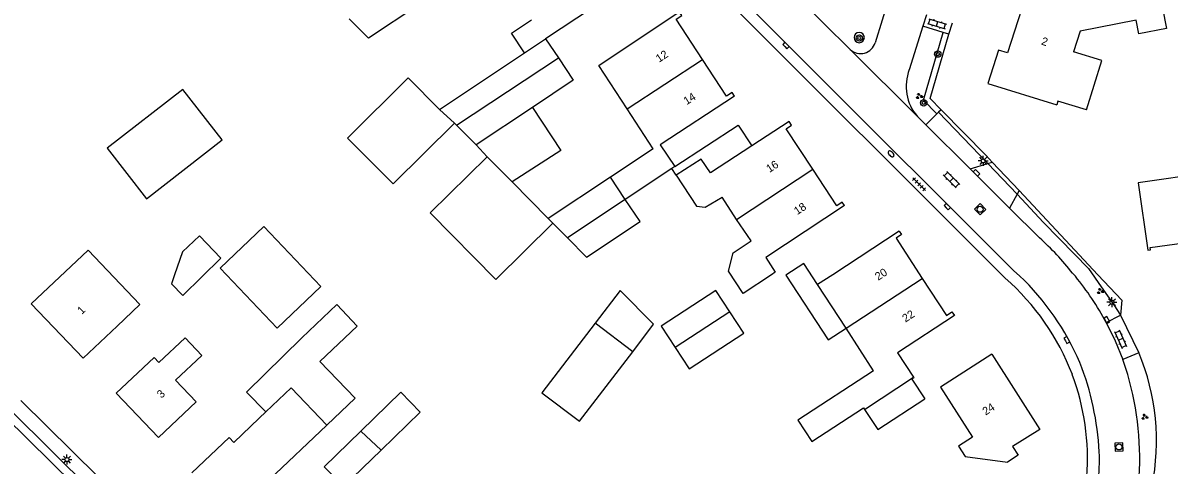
# Model space of a CAD drawing. Extents: x 136000 to 138005, y 398500 to 400500.
# Drawn here: x 137708.8 to 137852, y 398976.2 to 399031.5 of the extents above; entities that cross this region are included whole.
import ezdxf

# ---------------------------------------------------------------- set-up
doc = ezdxf.new("R2010")
doc.units = 0
for name, color, linetype in [('gg-afsc-erfafscheiding', 7, 'Continuous'), ('gg-anno-huisnummerreeks BGT', 7, 'Continuous'), ('gg-bbg-bijgebouw', 7, 'Continuous'), ('gg-bbg-gedigitaliseerde bebouwing', 7, 'Continuous'), ('gg-bbg-gedigitaliseerde bijgebouw', 7, 'Continuous'), ('gg-bbg-hoofdgebouw', 7, 'Continuous'), ('gg-bbg-luifel en loopbrug', 7, 'Continuous'), ('gg-bbg-tussenscheiding', 7, 'Continuous'), ('gg-knt-verharding', 7, 'Continuous'), ('gg-knt-verharding nz', 7, 'Continuous'), ('gt-grn-groengrens', 7, 'Continuous'), ('gt-grn-weggrens', 7, 'Continuous'), ('gt-symb-boom', 7, 'Continuous'), ('gt-symb-brandkraan', 7, 'Continuous'), ('gt-symb-groenvak', 7, 'Continuous'), ('gt-symb-klinker verharding', 7, 'Continuous'), ('gt-symb-kolk', 7, 'Continuous'), ('gt-symb-lichtmast', 7, 'Continuous'), ('gt-symb-rioolschacht', 7, 'Continuous'), ('gt-symb-tegel verharding', 7, 'Continuous')]:
    doc.layers.add(name, color=color, linetype=linetype)

# ---------------------------------------------------------------- blocks, each defined once
blk = doc.blocks.new('gt0-KL1')
at = {"layer": 'gt-symb-klinker verharding'}
for p, q in [((-1.15, 0.3), (1.15, 0.3)), ((-1, -0.3), (-1, 0.3)), ((-0.5, 0.3), (-0.5, 0.45)), ((0, -0.3), (0, 0.3)), ((0.5, 0.3), (0.5, 0.45)), ((1, -0.3), (1, 0.3)), ((-1.15, -0.3), (1.15, -0.3)), ((-0.5, -0.45), (-0.5, -0.3)), ((0.5, -0.45), (0.5, -0.3))]:
    blk.add_line(p, q, dxfattribs=at)
blk = doc.blocks.new('gt0-BOOM')
at = {"layer": 'gt-symb-boom'}
for radius in [0.4, 0.2]:
    blk.add_circle((0, 0), radius, dxfattribs=at)
blk = doc.blocks.new('gt0-GRVAK')
at = {"layer": 'gt-symb-groenvak'}
for p, q in [((-0.11, 0.19), (-0.23, 0.24)), ((-0.18, 0.15), (0.09, 0.15)), ((-0.09, 0.21), (-0.16, 0.32)), ((-0.05, 0.21), (-0.05, 0.39)), ((0, 0.21), (0.06, 0.32)), ((0.01, 0.19), (0.13, 0.24)), ((0.26, -0.05), (0.2, 0.06)), ((0.3, -0.05), (0.3, 0.13)), ((0.35, -0.05), (0.41, 0.06)), ((-0.24, -0.23), (-0.36, -0.18)), ((-0.32, -0.26), (-0.05, -0.26)), ((-0.23, -0.21), (-0.29, -0.1)), ((-0.18, -0.2), (-0.18, -0.02)), ((-0.14, -0.21), (-0.07, -0.1)), ((-0.12, -0.23), (0, -0.18)), ((0.24, -0.07), (0.12, -0.02)), ((0.17, -0.11), (0.44, -0.11)), ((0.37, -0.07), (0.49, -0.02))]:
    blk.add_line(p, q, dxfattribs=at)
blk = doc.blocks.new('gt0-RS')
at = {"layer": 'gt-symb-rioolschacht'}
blk.add_lwpolyline([(-0.5, -0.5), (0.5, -0.5), (0.5, 0.5), (-0.5, 0.5)], close=True, dxfattribs=at)
blk.add_circle((0, 0), 0.375, dxfattribs=at)
blk = doc.blocks.new('gt0-KOLK')
at = {"layer": 'gt-symb-kolk'}
blk.add_lwpolyline([(0, 0), (0.37, 0), (0.37, 0.4), (-0.38, 0.4), (-0.38, 0), (0, 0)], dxfattribs=at)
blk = doc.blocks.new('gt0-TEG1')
at = {"layer": 'gt-symb-tegel verharding'}
for p, q in [((-1.12, 0), (1.12, 0)), ((-0.9, -0.25), (-0.9, 0.25)), ((-0.45, -0.25), (-0.45, 0.25)), ((0, -0.25), (0, 0.25)), ((0.45, -0.25), (0.45, 0.25)), ((0.9, -0.25), (0.9, 0.25))]:
    blk.add_line(p, q, dxfattribs=at)
blk = doc.blocks.new('gt0-LMAST')
at = {"layer": 'gt-symb-lichtmast'}
for p, q in [((-0.18, 0.17), (-0.45, 0.44)), ((-0.01, 0.25), (-0.01, 0.62)), ((0.17, 0.17), (0.44, 0.44)), ((-0.26, 0), (-0.63, 0)), ((-0.18, -0.18), (-0.45, -0.45)), ((-0.01, -0.25), (-0.01, -0.63)), ((0.44, -0.45), (0.17, -0.18)), ((0.24, 0), (0.62, 0))]:
    blk.add_line(p, q, dxfattribs=at)
blk.add_circle((-0.01, 0), 0.25, dxfattribs=at)
blk = doc.blocks.new('gt0-BR')
at = {"layer": 'gt-symb-brandkraan'}
for centre, radius, start, end in [((-0.24, 0), 0.206, 107.5669, 252.4331), ((0.6, -2.66), 3, 106.892, 107.5669), ((0, -0.69), 0.938, 73.108, 106.892), ((-0.6, -2.66), 3, 72.4331, 73.108), ((0.24, 0), 0.206, 287.567, 72.4331), ((0.6, 2.66), 3, 252.4331, 253.108), ((0, 0.69), 0.938, 253.108, 286.8921), ((-0.6, 2.66), 3, 286.8921, 287.567)]:
    blk.add_arc(centre, radius, start, end, dxfattribs=at)

msp = doc.modelspace()

# ---------------------------------------------------------------- linework, layer by layer
at = {"layer": 'gg-afsc-erfafscheiding'}
for p, q in [((137824.48, 399030.06), (137824.91, 399031.51)), ((137833.24, 399010.52), (137829.89, 399014.09)), ((137843.09, 399000), (137833.24, 399010.52))]:
    msp.add_line(p, q, dxfattribs=at)
for points in [[(137823.5, 399020.63), (137822.12, 399022.04), (137824.48, 399030.06)], [(137829.89, 399014.09), (137829.14, 399014.9), (137823.5, 399020.63)], [(137843.09, 399000), (137846.07, 398996.81), (137845.93, 398994.95)]]:
    msp.add_lwpolyline(points, dxfattribs=at)
at = {"layer": 'gg-bbg-bijgebouw'}
for points in [[(137719.29, 399015.81), (137724.21, 399009.51), (137733.66, 399016.88), (137728.75, 399023.18), (137719.29, 399015.81)], [(137820.06, 398987.17), (137820.11, 398987.09), (137819.85, 398986.92), (137821.45, 398984.47)]]:
    msp.add_lwpolyline(points, dxfattribs=at)
at = {"layer": 'gg-bbg-gedigitaliseerde bebouwing'}
for p, q in [((137783.96, 399036.04), (137774.08, 399029.5)), ((137787.52, 399015.73), (137784.26, 399020.73)), ((137787.52, 399015.73), (137782.19, 399012.2)), ((137789.87, 399013.3), (137784.03, 399009.42)), ((137797.95, 399006.92), (137796.12, 399009.71)), ((137716.91, 399003.06), (137723.37, 398996.27)), ((137811.62, 398993.3), (137808.06, 398998.76)), ((137723.37, 398996.27), (137720.52, 398993.57)), ((137720.52, 398993.57), (137716.28, 398989.55)), ((137815.07, 398988), (137811.62, 398993.3)), ((137739.11, 398982.85), (137738.3, 398982.07))]:
    msp.add_line(p, q, dxfattribs=at)
for points in [[(137850.12, 399038.66), (137851.66, 399030.78), (137848.22, 399030.11), (137847.88, 399031.83), (137840.86, 399030.46), (137840.05, 399027.89)], [(137771.45, 399027.76), (137769.83, 399030.22), (137772.31, 399031.87)], [(137784.26, 399020.73), (137780.73, 399026.15), (137790.78, 399032.87)], [(137841.65, 399020.6), (137843.57, 399026.79), (137840.05, 399027.89)], [(137790.41, 399012.46), (137792.94, 399008.58), (137794.01, 399008.43), (137796.12, 399009.71)], [(137798.76, 398997.66), (137796.92, 399000.43), (137797.5, 399002.73), (137799.75, 399004.22), (137797.95, 399006.92)], [(137720.43, 398985.19), (137725.15, 398989.66), (137725.76, 398989.01), (137729.03, 398992.11), (137731.1, 398989.92), (137727.82, 398986.81), (137730.39, 398984.09), (137725.69, 398979.64)], [(137829.83, 398990.05), (137823.42, 398985.95), (137827.41, 398979.7), (137825.67, 398978.58), (137826.51, 398977.26), (137831.78, 398976.57)], [(137815.07, 398988), (137805.6, 398981.81), (137807.35, 398979.13), (137813.81, 398983.36), (137813.94, 398983.16)], [(137746.73, 398981.17), (137742.27, 398985.86), (137739.11, 398982.85)], [(137729.88, 398975.22), (137734.54, 398979.63), (137735.1, 398979.04), (137738.3, 398982.07)]]:
    msp.add_lwpolyline(points, dxfattribs=at)
at = {"layer": 'gg-bbg-gedigitaliseerde bijgebouw'}
for p, q in [((137774.08, 399029.5), (137775.68, 399027.1)), ((137760.81, 399020.68), (137771.45, 399027.76)), ((137762.93, 399018.71), (137762.67, 399018.97)), ((137765.39, 399016.24), (137762.93, 399018.71)), ((137766.79, 399014.76), (137765.39, 399016.24)), ((137774.38, 399007.05), (137769.9, 399011.6)), ((137782.19, 399012.2), (137774.38, 399007.05)), ((137774.99, 399006.44), (137776.8, 399004.62)), ((137784.96, 398990.37), (137780.28, 398993.96))]:
    msp.add_line(p, q, dxfattribs=at)
for points in [[(137760.52, 399039.33), (137762.67, 399040.76), (137764.53, 399037.96), (137751.93, 399029.58), (137749.51, 399032.01)], [(137775.68, 399027.1), (137777.53, 399024.32), (137772.44, 399020.93)], [(137760.81, 399020.68), (137756.9, 399024.61), (137749.32, 399017.06), (137755.01, 399011.35), (137762.67, 399018.97)], [(137772.44, 399020.93), (137775.96, 399015.54), (137769.9, 399011.6)], [(137766.79, 399014.76), (137759.67, 399007.74), (137767.86, 398999.42), (137774.99, 399006.44)], [(137776.8, 399004.62), (137779.2, 399002.21), (137785.88, 399006.65), (137784.03, 399009.42)], [(137734.18, 399000), (137733.39, 399000.84), (137738.87, 399006.05), (137746, 398998.54), (137740.52, 398993.33), (137734.18, 399000)], [(137727.72, 399000), (137727.34, 398998.88), (137728.74, 398997.41), (137733.48, 399002.06), (137730.81, 399004.86), (137728.7, 399002.85), (137727.72, 399000)], [(137797.08, 398995.37), (137795.33, 398998.04), (137788.51, 398993.57), (137790.26, 398990.9)], [(137790.26, 398990.9), (137792.02, 398988.23), (137798.83, 398992.7), (137797.08, 398995.37)], [(137780.28, 398993.96), (137773.6, 398985.24), (137778.31, 398981.7), (137784.96, 398990.37)], [(137750.99, 398980.44), (137755.99, 398985.3), (137758.4, 398982.81), (137753.51, 398978.07)], [(137813.94, 398983.16), (137815.59, 398980.64), (137821.45, 398984.47)], [(137750.99, 398980.44), (137746.39, 398975.98), (137748.8, 398973.5), (137753.51, 398978.07)]]:
    msp.add_lwpolyline(points, dxfattribs=at)
at = {"layer": 'gg-bbg-hoofdgebouw'}
for p, q in [((137804.52, 399019.16), (137799.86, 399016.11)), ((137790.21, 399013.52), (137789.87, 399013.3)), ((137818.27, 399005.46), (137809.95, 399000)), ((137709.8, 398996.38), (137716.91, 399003.06)), ((137802.29, 399000), (137798.76, 398997.66)), ((137809.95, 399000), (137808.06, 398998.76)), ((137716.28, 398989.55), (137709.8, 398996.38)), ((137725.69, 398979.64), (137720.43, 398985.19))]:
    msp.add_line(p, q, dxfattribs=at)
for points in [[(137846.96, 399038.04), (137846.68, 399039.56), (137834.86, 399037.35), (137831.81, 399027.73)], [(137793.68, 399026.92), (137790.39, 399031.97), (137791.08, 399032.42), (137790.78, 399032.87)], [(137831.81, 399027.73), (137830.66, 399028.08), (137829.33, 399023.91), (137837.95, 399021.24)], [(137797.67, 399022.31), (137797.37, 399022.78), (137796.68, 399022.32), (137793.68, 399026.92)], [(137797.67, 399022.31), (137788.4, 399016.24), (137790.21, 399013.52)], [(137841.65, 399020.6), (137838.09, 399021.7), (137837.95, 399021.24)], [(137807.46, 399013.19), (137804.13, 399018.26), (137804.81, 399018.71), (137804.52, 399019.16)], [(137799.86, 399016.11), (137794.68, 399012.73), (137793.53, 399014.47), (137790.41, 399012.46)], [(137811.44, 399008.64), (137811.13, 399009.07), (137810.47, 399008.6), (137807.46, 399013.19)], [(137857.76, 399013.34), (137856.77, 399013.2), (137856.84, 399012.76), (137848.13, 399011.5), (137849.35, 399003.07), (137849.67, 399003.12), (137849.63, 399003.39), (137855.98, 399004.28), (137856.02, 399004)], [(137811.44, 399008.64), (137801.59, 399002.17), (137802.78, 399000.33), (137802.29, 399000)], [(137818.27, 399005.46), (137818.56, 399005.01), (137817.87, 399004.57), (137821.15, 398999.54)], [(137821.15, 398999.54), (137824.17, 398994.9), (137824.85, 398995.36), (137825.17, 398994.9), (137818.04, 398990.25), (137820.06, 398987.17)], [(137829.83, 398990.05), (137835.82, 398980.65), (137832.43, 398978.5), (137833.12, 398977.42), (137831.78, 398976.57)], [(137746.73, 398981.17), (137739.55, 398974.37), (137739.97, 398973.93), (137735.31, 398969.51)]]:
    msp.add_lwpolyline(points, dxfattribs=at)
at = {"layer": 'gg-bbg-luifel en loopbrug'}
msp.add_line((137790.41, 399012.46), (137789.87, 399013.3), dxfattribs=at)
for points in [[(137790.21, 399013.52), (137798.16, 399018.72), (137799.86, 399016.11)], [(137808.06, 398998.76), (137806.33, 399001.39), (137804.1, 398999.93), (137809.4, 398991.85), (137811.62, 398993.3)], [(137784.96, 398990.37), (137787.58, 398993.8), (137783.38, 398998.01), (137780.28, 398993.96)], [(137743.62, 398992.12), (137747.97, 398996.26), (137750.52, 398993.58), (137745.88, 398989.17), (137750.27, 398984.55), (137746.73, 398981.17)], [(137743.62, 398992.12), (137736.7, 398985.3), (137739.11, 398982.85)]]:
    msp.add_lwpolyline(points, dxfattribs=at)
at = {"layer": 'gg-bbg-tussenscheiding'}
for p, q in [((137771.45, 399027.76), (137774.08, 399029.5)), ((137762.93, 399018.71), (137775.68, 399027.1)), ((137784.26, 399020.73), (137793.68, 399026.92)), ((137762.67, 399018.97), (137760.81, 399020.68)), ((137772.44, 399020.93), (137765.39, 399016.24)), ((137769.9, 399011.6), (137766.79, 399014.76)), ((137797.95, 399006.92), (137807.46, 399013.19)), ((137784.03, 399009.42), (137782.19, 399012.2)), ((137784.03, 399009.42), (137776.8, 399004.62)), ((137774.38, 399007.05), (137774.99, 399006.44)), ((137811.62, 398993.3), (137821.15, 398999.54)), ((137797.08, 398995.37), (137790.26, 398990.9)), ((137813.94, 398983.16), (137820.06, 398987.17)), ((137750.99, 398980.44), (137753.51, 398978.07))]:
    msp.add_line(p, q, dxfattribs=at)
at = {"layer": 'gg-knt-verharding'}
for p, q in [((137818.85, 399040.52), (137815.26, 399029.01)), ((137812.15, 399028.16), (137802.89, 399037.35)), ((137821.68, 399032.51), (137821.23, 399031.07)), ((137821.23, 399031.07), (137819.53, 399025.64)), ((137823.76, 399030.28), (137821.23, 399031.07)), ((137824.48, 399030.06), (137823.76, 399030.28)), ((137820.55, 399019.8), (137821.6, 399018.75)), ((137821.6, 399018.75), (137827.13, 399013.24)), ((137827.13, 399013.24), (137829.32, 399013.92)), ((137829.32, 399013.92), (137832.99, 399010.06)), ((137832.99, 399010.06), (137832.06, 399008.33)), ((137832.06, 399008.33), (137835.8, 399004.6)), ((137839.93, 399000.21), (137840.28, 398999.8)), ((137844.13, 398994.03), (137845.93, 398994.95)), ((137845.93, 398994.95), (137848.21, 398990.25)), ((137848.21, 398990.25), (137846.21, 398989.38)), ((137846.82, 398987.53), (137846.21, 398989.38)), ((137707.25, 398983.01), (137747.25, 398943.51))]:
    msp.add_line(p, q, dxfattribs=at)
for points in [[(137754.09, 399078.93), (137832.61, 399000.47), (137833.31, 398999.85)], [(137752.66, 399077.5), (137759.36, 399070.86), (137759.5, 399071.58), (137831.51, 398999.59)], [(137844.13, 398994.03), (137845.27, 398991.73), (137846.21, 398989.38)], [(137756.43, 398938.95), (137756.06, 398938.44), (137753.53, 398940.31), (137750.24, 398943.05), (137708.49, 398984.27)]]:
    msp.add_lwpolyline(points, dxfattribs=at)
for centre, radius, start, end in [((137813.27, 399029.65), 0.64, 0.1343, 180.0449), ((137813.44, 399029.54), 1.89, 226.9514, 343.5962), ((137813.27, 399029.65), 0.64, 180.1345, 0.0447), ((137824.79, 399023.55), 5.66, 158.3197, 221.479), ((137812.71, 398978.75), 34.66, 38.258, 48.2323), ((137811.19, 398976.52), 30.74, 20.9342, 48.6074), ((137810.57, 398976.04), 32.93, 23.209, 46.3182), ((137813.65, 398977.88), 34.49, 27.9022, 39.4596), ((137808.25, 398976.1), 35.05, 2.8445, 21.614), ((137812.08, 398977.08), 29.71, 355.4915, 20.5576), ((137810.76, 398977.03), 37.56, 355.2064, 16.2447), ((137826.05, 398976.76), 17.24, 350.7543, 3.5966)]:
    msp.add_arc(centre, radius, start, end, dxfattribs=at)
at = {"layer": 'gg-knt-verharding nz'}
msp.add_line((137827.13, 399013.24), (137832.06, 399008.33), dxfattribs=at)
msp.add_lwpolyline([(137706.51, 398982.27), (137715.15, 398973.74), (137726.91, 398962.22), (137735.69, 398953.56), (137742.93, 398946.34), (137748.77, 398940.74), (137751.96, 398938.08), (137755.28, 398935.71), (137758.58, 398933.92), (137760.44, 398933.15)], dxfattribs=at)
at = {"layer": 'gt-grn-groengrens'}
for p, q in [((137822.97, 399020.11), (137821.6, 399018.75)), ((137823.19, 399020.32), (137822.97, 399020.11)), ((137823.5, 399020.63), (137823.19, 399020.32)), ((137829.32, 399013.92), (137823.19, 399020.32)), ((137829.32, 399013.92), (137829.89, 399014.09)), ((137833.24, 399010.52), (137832.99, 399010.06))]:
    msp.add_line(p, q, dxfattribs=at)
for points in [[(137822.97, 399020.11), (137821.28, 399021.83), (137823.76, 399030.28)], [(137832.99, 399010.06), (137836.29, 399006.54), (137840.17, 399002.59), (137841.92, 399000.76), (137843.49, 398998.47), (137845.09, 398996.25), (137845.93, 398994.95)]]:
    msp.add_lwpolyline(points, dxfattribs=at)
msp.add_arc((137821.45, 398979.2), 28.96, 348.7195, 22.4492, dxfattribs=at)
at = {"layer": 'gt-grn-weggrens'}
msp.add_line((137820.55, 399019.8), (137812.15, 399028.16), dxfattribs=at)

# ---------------------------------------------------------------- block references
at = {"layer": 'gt-symb-boom'}
for p in [(137813.29, 399029.6), (137823.08, 399027.59), (137821.33, 399021.49)]:
    msp.add_blockref('gt0-BOOM', p, dxfattribs=at)
at = {"layer": 'gt-symb-brandkraan', "rotation": -45.000000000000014}
msp.add_blockref('gt0-BR', (137817.25, 399015.11), dxfattribs=at)
at = {"layer": 'gt-symb-groenvak'}
for p in [(137820.76, 399022.33), (137843.38, 398997.94), (137848.93, 398982.22)]:
    msp.add_blockref('gt0-GRVAK', p, dxfattribs=at)
at = {"layer": 'gt-symb-klinker verharding'}
for p, rotation in [((137822.99, 399031.37), -16.205185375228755), ((137824.8, 399011.87), -45.000000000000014), ((137845.93, 398991.95), -66.10152212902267)]:
    msp.add_blockref('gt0-KL1', p, dxfattribs=dict(at, rotation=rotation))
at = {"layer": 'gt-symb-kolk'}
for p, rotation in [((137803.97, 399028.52), -45.000000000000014), ((137827.78, 399012.59), -45.000000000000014), ((137824.14, 399008.37), -44.51376743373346), ((137844.04, 398994.24), -61.76909817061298), ((137839.04, 398991.74), -60.71717142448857)]:
    msp.add_blockref('gt0-KOLK', p, dxfattribs=dict(at, rotation=rotation))
at = {"layer": 'gt-symb-lichtmast'}
for p in [(137828.77, 399014.24), (137844.85, 398996.56), (137714.27, 398976.89)]:
    msp.add_blockref('gt0-LMAST', p, dxfattribs=at)
at = {"layer": 'gt-symb-rioolschacht'}
for p, rotation in [((137828.38, 399008.18), -45.48623256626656), ((137845.73, 398978.46), 2.979673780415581)]:
    msp.add_blockref('gt0-RS', p, dxfattribs=dict(at, rotation=rotation))
at = {"layer": 'gt-symb-tegel verharding', "rotation": -44.999999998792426}
msp.add_blockref('gt0-TEG1', (137820.75, 399011.31), dxfattribs=at)

# ---------------------------------------------------------------- texts
at = {"layer": 'gg-anno-huisnummerreeks BGT'}
for s, rotation, p in [('2', 342.4, (137835.94, 399028.8)), ('12', 33.1, (137788.25, 399026.5)), ('14', 33.1, (137791.71, 399021.19)), ('16', 33.3, (137802.05, 399012.72)), ('18', 33.3, (137805.52, 399007.44)), ('20', 33.1, (137815.64, 398999.24)), ('1', 43.5, (137716.12, 398994.97)), ('22', 33.1, (137819.05, 398994.01)), ('3', 43.5, (137726.07, 398984.49)), ('24', 32.5, (137829.06, 398982.38))]:
    msp.add_text(s, height=1, rotation=rotation, dxfattribs=at).set_placement(p)

doc.saveas('drawing.dxf')
